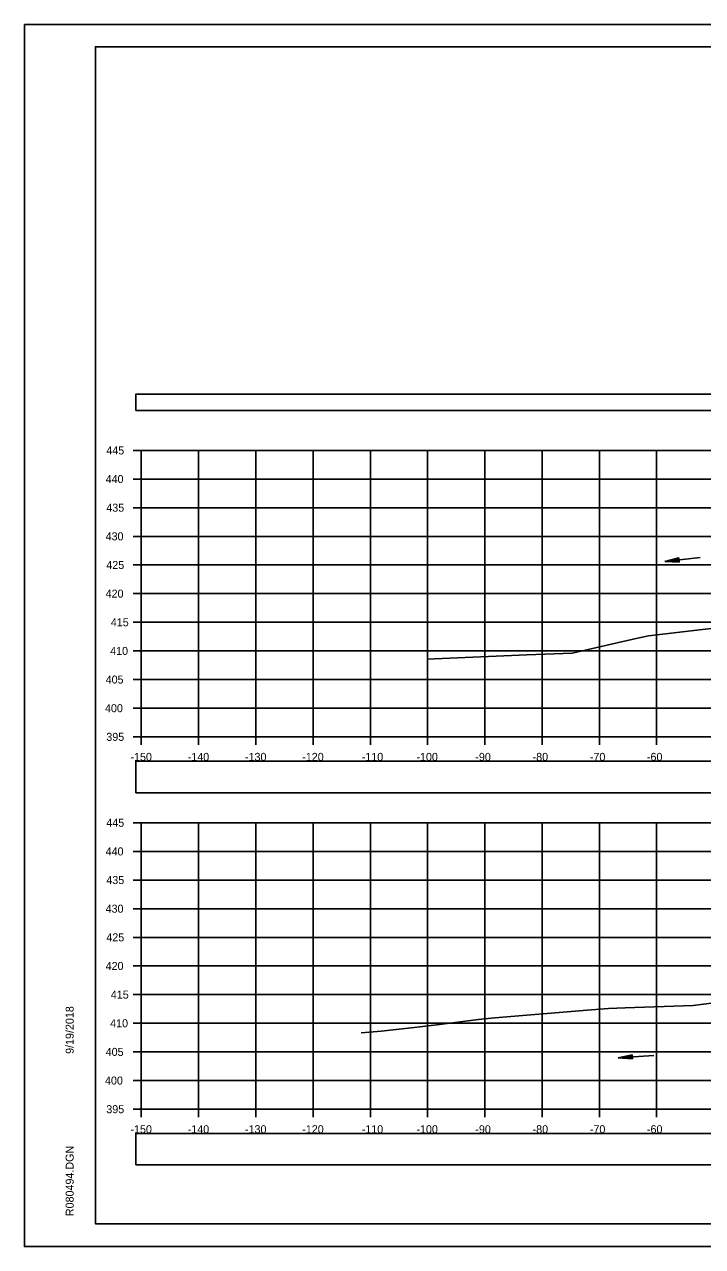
# Model space of a CAD drawing. Extents: x 1376273 to 1384221, y 378927 to 384592.
# Drawn here: x 1378420.2 to 1378538.7, y 381605.2 to 381818.5 of the extents above; entities that cross this region are included whole.
import ezdxf

# ---------------------------------------------------------------- set-up
doc = ezdxf.new("R2010")
doc.units = 0
for name, color, linetype in [('R_Axis', 7, 'Continuous'), ('R_Axis Annot', 7, 'Continuous'), ('R_Border', 7, 'Continuous'), ('R_Exist Surface', 7, 'Continuous'), ('R_Grid', 7, 'Continuous'), ('R_No Plot', 7, 'Continuous'), ('R_Water', 7, 'Continuous')]:
    doc.layers.add(name, color=color, linetype=linetype)

msp = doc.modelspace()

# ---------------------------------------------------------------- linework, layer by layer
at = {"layer": 'R_Axis'}
for p, q in [((1378439.24, 381744.18), (1378440.64, 381744.18)), ((1378440.64, 381694.18), (1378440.64, 381744.18)), ((1378439.24, 381739.18), (1378440.64, 381739.18)), ((1378439.24, 381734.18), (1378440.64, 381734.18)), ((1378439.24, 381729.18), (1378440.64, 381729.18)), ((1378439.24, 381724.18), (1378440.64, 381724.18)), ((1378439.24, 381719.18), (1378440.64, 381719.18)), ((1378439.24, 381714.18), (1378440.64, 381714.18)), ((1378439.24, 381709.18), (1378440.64, 381709.18)), ((1378439.24, 381704.18), (1378440.64, 381704.18)), ((1378439.24, 381699.18), (1378440.64, 381699.18)), ((1378439.24, 381694.18), (1378440.64, 381694.18)), ((1378440.64, 381694.18), (1378740.64, 381694.18)), ((1378440.64, 381692.78), (1378440.64, 381694.18)), ((1378450.64, 381692.78), (1378450.64, 381694.18)), ((1378460.64, 381692.78), (1378460.64, 381694.18)), ((1378470.64, 381692.78), (1378470.64, 381694.18)), ((1378480.64, 381692.78), (1378480.64, 381694.18)), ((1378490.64, 381692.78), (1378490.64, 381694.18)), ((1378500.64, 381692.78), (1378500.64, 381694.18)), ((1378510.64, 381692.78), (1378510.64, 381694.18)), ((1378520.64, 381692.78), (1378520.64, 381694.18)), ((1378530.64, 381692.78), (1378530.64, 381694.18)), ((1378439.24, 381679.18), (1378440.64, 381679.18)), ((1378440.64, 381629.18), (1378440.64, 381679.18)), ((1378439.24, 381674.18), (1378440.64, 381674.18)), ((1378439.24, 381669.18), (1378440.64, 381669.18)), ((1378439.24, 381664.18), (1378440.64, 381664.18)), ((1378439.24, 381659.18), (1378440.64, 381659.18)), ((1378439.24, 381654.18), (1378440.64, 381654.18)), ((1378439.24, 381649.18), (1378440.64, 381649.18)), ((1378439.24, 381644.18), (1378440.64, 381644.18)), ((1378439.24, 381639.18), (1378440.64, 381639.18)), ((1378439.24, 381634.18), (1378440.64, 381634.18)), ((1378439.24, 381629.18), (1378440.64, 381629.18)), ((1378440.64, 381629.18), (1378740.64, 381629.18)), ((1378440.64, 381627.78), (1378440.64, 381629.18)), ((1378450.64, 381627.78), (1378450.64, 381629.18)), ((1378460.64, 381627.78), (1378460.64, 381629.18)), ((1378470.64, 381627.78), (1378470.64, 381629.18)), ((1378480.64, 381627.78), (1378480.64, 381629.18)), ((1378490.64, 381627.78), (1378490.64, 381629.18)), ((1378500.64, 381627.78), (1378500.64, 381629.18)), ((1378510.64, 381627.78), (1378510.64, 381629.18)), ((1378520.64, 381627.78), (1378520.64, 381629.18)), ((1378530.64, 381627.78), (1378530.64, 381629.18))]:
    msp.add_line(p, q, dxfattribs=at)
at = {"layer": 'R_Axis Annot'}
for points in [[(1378439.67, 381751.17), (1378741.48, 381751.17), (1378741.48, 381753.98), (1378439.67, 381753.98)], [(1378439.67, 381684.43), (1378741.48, 381684.43), (1378741.48, 381689.95), (1378439.67, 381689.95)], [(1378439.67, 381619.44), (1378741.48, 381619.44), (1378741.48, 381624.96), (1378439.67, 381624.96)]]:
    msp.add_lwpolyline(points, close=True, dxfattribs=at)
at = {"layer": 'R_Border'}
for p, q in [((1378432.64, 381814.64), (1378748.82, 381814.64)), ((1378432.64, 381609.18), (1378432.64, 381814.64)), ((1378432.64, 381609.18), (1378432.64, 381609.18)), ((1378748.82, 381609.18), (1378432.64, 381609.18))]:
    msp.add_line(p, q, dxfattribs=at)
at = {"layer": 'R_Exist Surface'}
for points in [[(1378490.51, 381707.74), (1378507.96, 381708.51), (1378515.9, 381708.79), (1378526.54, 381711.24), (1378529.2, 381711.81), (1378538.66, 381712.93), (1378541.27, 381713.23)], [(1378479.05, 381642.49), (1378482.52, 381642.81), (1378488.31, 381643.46), (1378492.24, 381643.9), (1378499.53, 381644.82), (1378502.41, 381645.14), (1378518.49, 381646.45), (1378522.22, 381646.74), (1378525.14, 381646.9), (1378537, 381647.31), (1378540.63, 381647.76)]]:
    msp.add_lwpolyline(points, dxfattribs=at)
at = {"layer": 'R_Grid'}
for p, q in [((1378440.64, 381744.18), (1378740.64, 381744.18)), ((1378440.64, 381694.18), (1378440.64, 381744.18)), ((1378450.64, 381694.18), (1378450.64, 381744.18)), ((1378460.64, 381694.18), (1378460.64, 381744.18)), ((1378470.64, 381694.18), (1378470.64, 381744.18)), ((1378480.64, 381694.18), (1378480.64, 381744.18)), ((1378490.64, 381694.18), (1378490.64, 381744.18)), ((1378500.64, 381694.18), (1378500.64, 381744.18)), ((1378510.64, 381694.18), (1378510.64, 381744.18)), ((1378520.64, 381694.18), (1378520.64, 381744.18)), ((1378530.64, 381694.18), (1378530.64, 381744.18)), ((1378440.64, 381739.18), (1378740.64, 381739.18)), ((1378440.64, 381734.18), (1378740.64, 381734.18)), ((1378440.64, 381729.18), (1378740.64, 381729.18)), ((1378440.64, 381724.18), (1378740.64, 381724.18)), ((1378440.64, 381719.18), (1378740.64, 381719.18)), ((1378440.64, 381714.18), (1378740.64, 381714.18)), ((1378440.64, 381709.18), (1378740.64, 381709.18)), ((1378440.64, 381704.18), (1378740.64, 381704.18)), ((1378440.64, 381699.18), (1378740.64, 381699.18)), ((1378440.64, 381694.18), (1378740.64, 381694.18)), ((1378440.64, 381679.18), (1378740.64, 381679.18)), ((1378440.64, 381629.18), (1378440.64, 381679.18)), ((1378450.64, 381629.18), (1378450.64, 381679.18)), ((1378460.64, 381629.18), (1378460.64, 381679.18)), ((1378470.64, 381629.18), (1378470.64, 381679.18)), ((1378480.64, 381629.18), (1378480.64, 381679.18)), ((1378490.64, 381629.18), (1378490.64, 381679.18)), ((1378500.64, 381629.18), (1378500.64, 381679.18)), ((1378510.64, 381629.18), (1378510.64, 381679.18)), ((1378520.64, 381629.18), (1378520.64, 381679.18)), ((1378530.64, 381629.18), (1378530.64, 381679.18)), ((1378440.64, 381674.18), (1378740.64, 381674.18)), ((1378440.64, 381669.18), (1378740.64, 381669.18)), ((1378440.64, 381664.18), (1378740.64, 381664.18)), ((1378440.64, 381659.18), (1378740.64, 381659.18)), ((1378440.64, 381654.18), (1378740.64, 381654.18)), ((1378440.64, 381649.18), (1378740.64, 381649.18)), ((1378440.64, 381644.18), (1378740.64, 381644.18)), ((1378440.64, 381639.18), (1378740.64, 381639.18)), ((1378440.64, 381634.18), (1378740.64, 381634.18)), ((1378440.64, 381629.18), (1378740.64, 381629.18))]:
    msp.add_line(p, q, dxfattribs=at)
at = {"layer": 'R_No Plot'}
for p, q in [((1378420.24, 381818.54), (1378753.57, 381818.54)), ((1378420.24, 381605.21), (1378753.57, 381605.21))]:
    msp.add_line(p, q, dxfattribs=at)
for points in [[(1378420.23, 381818.54), (1378753.57, 381818.54), (1378753.57, 381605.2), (1378420.23, 381605.2)], [(1378666.56, 381814.64), (1378666.56, 381804.76), (1378702.29, 381804.76), (1378702.29, 381801.84), (1378725.49, 381801.84), (1378725.49, 381777.51), (1378748.82, 381777.51), (1378748.82, 381609.18), (1378432.64, 381609.18), (1378432.64, 381814.64)]]:
    msp.add_lwpolyline(points, close=True, dxfattribs=at)
at = {"layer": 'R_Water'}
for p, q in [((1378538.26, 381725.48), (1378532.06, 381724.77)), ((1378534.5, 381725.43), (1378532.06, 381724.77)), ((1378534.5, 381725.36), (1378532.47, 381724.82)), ((1378534.51, 381725.3), (1378532.9, 381724.87)), ((1378534.52, 381725.24), (1378533.31, 381724.91)), ((1378534.53, 381725.18), (1378533.73, 381724.96)), ((1378534.53, 381725.11), (1378534.15, 381725.01)), ((1378534.55, 381725), (1378534.15, 381725.01)), ((1378534.58, 381724.68), (1378534.5, 381725.43)), ((1378534.58, 381724.68), (1378532.06, 381724.77)), ((1378534.58, 381724.74), (1378532.47, 381724.82)), ((1378534.57, 381724.81), (1378532.9, 381724.87)), ((1378534.56, 381724.87), (1378533.31, 381724.91)), ((1378534.55, 381724.93), (1378533.73, 381724.96)), ((1378526.38, 381638.69), (1378523.91, 381638.16)), ((1378530.15, 381638.56), (1378523.91, 381638.16)), ((1378526.43, 381637.95), (1378523.91, 381638.16)), ((1378526.39, 381638.63), (1378524.33, 381638.19)), ((1378526.43, 381638.01), (1378524.33, 381638.19)), ((1378526.39, 381638.57), (1378524.76, 381638.22)), ((1378526.42, 381638.07), (1378524.76, 381638.22)), ((1378526.4, 381638.51), (1378525.17, 381638.24)), ((1378526.42, 381638.13), (1378525.17, 381638.24)), ((1378526.4, 381638.44), (1378525.6, 381638.27)), ((1378526.42, 381638.2), (1378525.6, 381638.27)), ((1378526.4, 381638.38), (1378526.01, 381638.3)), ((1378526.41, 381638.26), (1378526.01, 381638.3)), ((1378526.43, 381637.95), (1378526.38, 381638.69))]:
    msp.add_line(p, q, dxfattribs=at)

# ---------------------------------------------------------------- texts
at = {"layer": 'R_Axis Annot'}
for s, p in [('445', (1378434.53, 381743.48)), ('440', (1378434.41, 381738.48)), ('435', (1378434.53, 381733.48)), ('430', (1378434.41, 381728.48)), ('425', (1378434.53, 381723.48)), ('420', (1378434.41, 381718.48)), ('415', (1378435.32, 381713.48)), ('410', (1378435.2, 381708.48)), ('405', (1378434.42, 381703.48)), ('400', (1378434.3, 381698.48)), ('395', (1378434.53, 381693.48)), ('-150', (1378438.75, 381689.98)), ('-140', (1378448.75, 381689.98)), ('-130', (1378458.75, 381689.98)), ('-120', (1378468.75, 381689.98)), ('-110', (1378479.14, 381689.98)), ('-100', (1378488.69, 381689.98)), ('-90', (1378498.98, 381689.98)), ('-80', (1378508.98, 381689.98)), ('-70', (1378518.98, 381689.98)), ('-60', (1378528.95, 381689.98)), ('445', (1378434.53, 381678.48)), ('440', (1378434.41, 381673.48)), ('435', (1378434.53, 381668.48)), ('430', (1378434.41, 381663.48)), ('425', (1378434.53, 381658.48)), ('420', (1378434.41, 381653.48)), ('415', (1378435.32, 381648.48)), ('410', (1378435.2, 381643.48)), ('405', (1378434.42, 381638.48)), ('400', (1378434.3, 381633.48)), ('395', (1378434.53, 381628.48)), ('-150', (1378438.75, 381624.98)), ('-140', (1378448.75, 381624.98)), ('-130', (1378458.75, 381624.98)), ('-120', (1378468.75, 381624.98)), ('-110', (1378479.14, 381624.98)), ('-100', (1378488.69, 381624.98)), ('-90', (1378498.98, 381624.98)), ('-80', (1378508.98, 381624.98)), ('-70', (1378518.98, 381624.98)), ('-60', (1378528.95, 381624.98))]:
    msp.add_text(s, height=1.4, dxfattribs=at).set_placement(p)
at = {"layer": 'R_Border'}
for s, p in [('9/19/2018', (1378428.83, 381638.83)), ('R080494.DGN', (1378428.83, 381610.51))]:
    msp.add_text(s, height=1.4, rotation=90, dxfattribs=at).set_placement(p)

doc.saveas('drawing.dxf')
